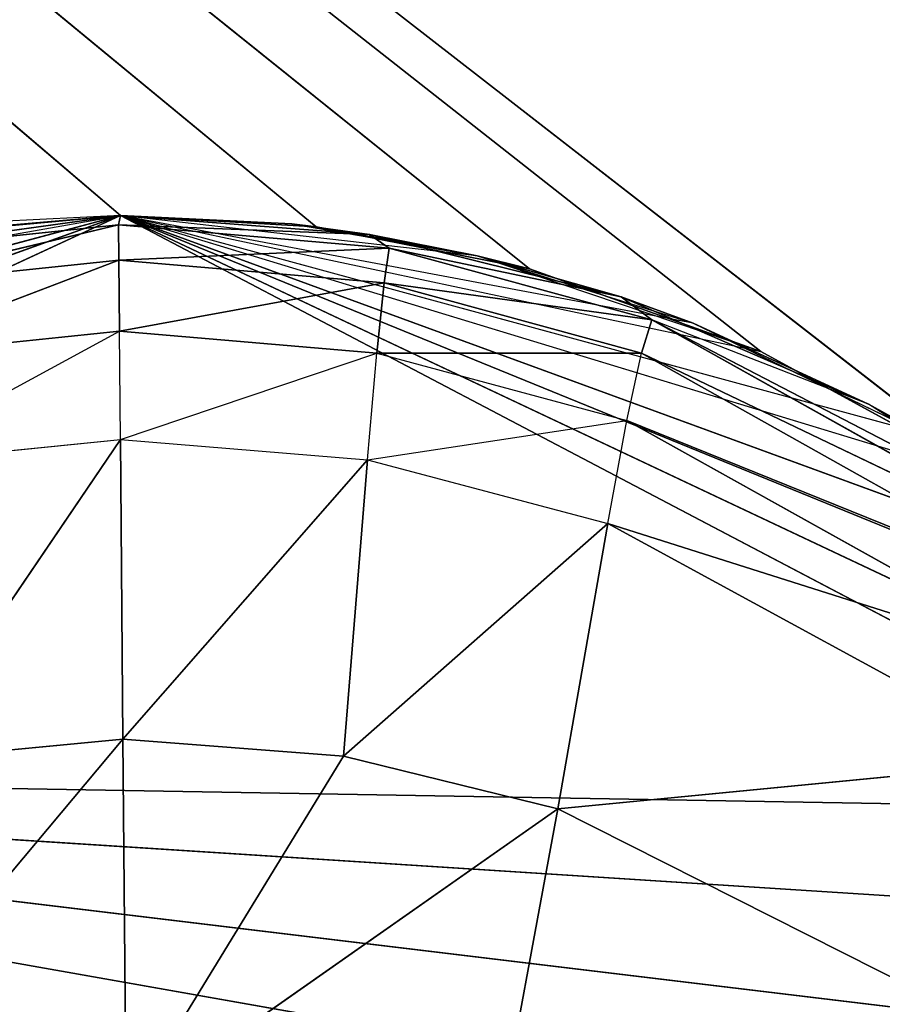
# Model space of a CAD drawing. Extents: x 226 to 378, y -30 to 313.
# Tile 293 of 656: x 296.781 to 297.181, y 128.557 to 129.014. Entities that reach past the tile are written whole.
import ezdxf

# ---------------------------------------------------------------- set-up
doc = ezdxf.new("R2010")
doc.units = 0
doc.header["$LTSCALE"] = 25.4
doc.layers.get('0').update_dxf_attribs({"color": 13, "linetype": 'CONTINUOUS'})
for name, color, linetype in [('_NCL1_25', 7, 'CONTINUOUS'), ('_NCL1_27', 7, 'CONTINUOUS'), ('_NCL1_29', 101, 'CONTINUOUS'), ('_NCL1_62', 7, 'CONTINUOUS'), ('_NCL1_64', 250, 'CONTINUOUS')]:
    doc.layers.add(name, color=color, linetype=linetype)

# ---------------------------------------------------------------- blocks, each defined once
blk = doc.blocks.new('EWON_2005CD_4005CD_COSY141')
at = {"layer": '_NCL1_27', "color": 0}
for p, q in [((80.52267, 184.23898, 295.91), (81.76458, 184.0894, 295.91)), ((80.52267, 184.23898, 295.91), (81.76458, 184.0894, 295.91)), ((81.76458, 184.0894, 295.91), (80.62305, 184.10911, 295.91)), ((80.62305, 184.10911, 295.91), (81.20924, 183.8325, 295.91)), ((81.76458, 184.0894, 295.91), (80.62305, 184.10911, 295.91)), ((80.62305, 184.10911, 295.91), (81.20924, 183.8325, 295.91)), ((80.72999, 184.00791, 295.91), (81.20924, 183.8325, 295.91)), ((80.72999, 184.00791, 295.91), (81.20924, 183.8325, 295.91)), ((80.9437, 183.88244, 295.91), (80.83819, 183.93344, 295.91)), ((80.83819, 183.93344, 295.91), (80.86245, 183.91995, 296.291)), ((80.83819, 183.93344, 295.91), (80.86245, 183.91995, 296.291)), ((80.83819, 183.93344, 295.91), (81.20924, 183.8325, 295.91)), ((80.86245, 183.91995, 296.291), (80.9437, 183.88244, 295.91)), ((80.86245, 183.91995, 296.291), (80.9437, 183.88244, 295.91)), ((80.9437, 183.88244, 295.91), (81.20924, 183.8325, 295.91)), ((81.04391, 183.85112, 295.91), (80.9437, 183.88244, 295.91)), ((80.9437, 183.88244, 295.91), (80.9771, 183.87022, 296.291)), ((80.9437, 183.88244, 295.91), (80.9771, 183.87022, 296.291)), ((80.9771, 183.87022, 296.291), (81.04391, 183.85112, 295.91)), ((80.9771, 183.87022, 296.291), (81.04391, 183.85112, 295.91)), ((81.04391, 183.85112, 295.91), (81.09377, 183.84126, 296.291)), ((81.04391, 183.85112, 295.91), (81.09377, 183.84126, 296.291)), ((81.09377, 183.84126, 296.291), (81.12978, 183.83644, 295.91)), ((81.09377, 183.84126, 296.291), (81.12978, 183.83644, 295.91)), ((81.09377, 183.84126, 296.291), (81.20924, 183.8325, 295.91)), ((81.09377, 183.84126, 296.291), (81.20924, 183.8325, 295.91)), ((81.20924, 183.8325, 296.291), (81.31754, 183.84187, 295.91)), ((81.20924, 183.8325, 296.291), (81.31754, 183.84187, 295.91)), ((81.20924, 183.8325, 295.91), (81.20924, 183.8325, 296.291)), ((81.20924, 183.8325, 295.91), (81.20924, 183.8325, 296.291))]:
    blk.add_line(p, q, dxfattribs=at)
at = {"layer": '_NCL1_29', "color": 0}
for p, q in [((81.0369, 184.2722, 296.977), (81.00644, 184.10753, 296.84419)), ((81.0369, 184.2722, 296.977), (81.00644, 184.10753, 296.84419)), ((81.37583, 184.2753, 296.97695), (81.20809, 184.07527, 296.8469)), ((81.37583, 184.2753, 296.97695), (81.20809, 184.07527, 296.8469)), ((81.20659, 184.24784, 296.97952), (81.00644, 184.10753, 296.84419)), ((81.20659, 184.24784, 296.97952), (81.00644, 184.10753, 296.84419)), ((81.20659, 184.24784, 296.97952), (81.10586, 184.08315, 296.84622)), ((81.20659, 184.24784, 296.97952), (81.10586, 184.08315, 296.84622)), ((81.20659, 184.24784, 296.97952), (81.20809, 184.07527, 296.8469)), ((81.20659, 184.24784, 296.97952), (81.20809, 184.07527, 296.8469)), ((81.00644, 184.10753, 296.84419), (80.82491, 184.1992, 296.83598)), ((81.00644, 184.10753, 296.84419), (80.82491, 184.1992, 296.83598)), ((81.00644, 184.10753, 296.84419), (80.78071, 184.08561, 296.67429)), ((81.00644, 184.10753, 296.84419), (80.78071, 184.08561, 296.67429)), ((81.00644, 184.10753, 296.84419), (80.98335, 183.9753, 296.68132)), ((81.00644, 184.10753, 296.84419), (80.98335, 183.9753, 296.68132)), ((81.10586, 184.08315, 296.84622), (81.00644, 184.10753, 296.84419)), ((81.10586, 184.08315, 296.84622), (81.00644, 184.10753, 296.84419)), ((80.98335, 183.9753, 296.68132), (80.78071, 184.08561, 296.67429)), ((80.98335, 183.9753, 296.68132), (80.78071, 184.08561, 296.67429)), ((81.31018, 184.08503, 296.84619), (81.20809, 184.07527, 296.8469)), ((81.31018, 184.08503, 296.84619), (81.20809, 184.07527, 296.8469)), ((81.31018, 184.08503, 296.84619), (81.20929, 183.93628, 296.68363)), ((81.31018, 184.08503, 296.84619), (81.20929, 183.93628, 296.68363)), ((81.10586, 184.08315, 296.84622), (80.98335, 183.9753, 296.68132)), ((81.10586, 184.08315, 296.84622), (80.98335, 183.9753, 296.68132)), ((81.10586, 184.08315, 296.84622), (81.09468, 183.94583, 296.68307)), ((81.10586, 184.08315, 296.84622), (81.09468, 183.94583, 296.68307)), ((81.20809, 184.07527, 296.8469), (81.10586, 184.08315, 296.84622)), ((81.20809, 184.07527, 296.8469), (81.10586, 184.08315, 296.84622)), ((81.20809, 184.07527, 296.8469), (81.09468, 183.94583, 296.68307)), ((81.20809, 184.07527, 296.8469), (81.09468, 183.94583, 296.68307)), ((81.20809, 184.07527, 296.8469), (81.20929, 183.93628, 296.68363)), ((81.20809, 184.07527, 296.8469), (81.20929, 183.93628, 296.68363)), ((80.98335, 183.9753, 296.68132), (80.7641, 184.04477, 296.5844)), ((80.98335, 183.9753, 296.68132), (80.7641, 184.04477, 296.5844)), ((80.97459, 183.9276, 296.59014), (80.7641, 184.04477, 296.5844)), ((80.97459, 183.9276, 296.59014), (80.7641, 184.04477, 296.5844)), ((80.97459, 183.9276, 296.59014), (80.75115, 184.01779, 296.48973)), ((80.97459, 183.9276, 296.59014), (80.75115, 184.01779, 296.48973)), ((80.96766, 183.89628, 296.49379), (80.75115, 184.01779, 296.48973)), ((80.96766, 183.89628, 296.49379), (80.75115, 184.01779, 296.48973)), ((80.74243, 184.00425, 296.38937), (80.96291, 183.88079, 296.39095)), ((80.96766, 183.89628, 296.49379), (80.74243, 184.00425, 296.38937)), ((80.96766, 183.89628, 296.49379), (80.74243, 184.00425, 296.38937)), ((80.74243, 184.00425, 296.38937), (80.96291, 183.88079, 296.39095)), ((80.75315, 183.98985, 296.291), (80.86245, 183.91995, 296.291)), ((80.75315, 183.98985, 296.291), (80.96291, 183.88079, 296.39095)), ((80.98335, 183.9753, 296.68132), (80.97459, 183.9276, 296.59014)), ((81.09468, 183.94583, 296.68307), (80.98335, 183.9753, 296.68132)), ((81.32374, 183.94797, 296.68305), (81.20929, 183.93628, 296.68363)), ((81.32374, 183.94797, 296.68305), (81.20974, 183.88609, 296.59204)), ((81.09468, 183.94583, 296.68307), (80.97459, 183.9276, 296.59014)), ((81.09468, 183.94583, 296.68307), (81.09041, 183.89628, 296.59158)), ((81.20929, 183.93628, 296.68363), (81.09468, 183.94583, 296.68307)), ((81.20929, 183.93628, 296.68363), (81.09041, 183.89628, 296.59158)), ((81.20929, 183.93628, 296.68363), (81.20974, 183.88609, 296.59204)), ((80.97459, 183.9276, 296.59014), (80.96766, 183.89628, 296.49379)), ((81.09041, 183.89628, 296.59158), (80.97459, 183.9276, 296.59014)), ((80.86245, 183.91995, 296.291), (80.9771, 183.87022, 296.291)), ((80.86245, 183.91995, 296.291), (80.9771, 183.87022, 296.291)), ((80.86245, 183.91995, 296.291), (80.96291, 183.88079, 296.39095)), ((81.32884, 183.89849, 296.59156), (81.20974, 183.88609, 296.59204)), ((81.32884, 183.89849, 296.59156), (81.21002, 183.85315, 296.49514)), ((81.32884, 183.89849, 296.59156), (81.21002, 183.85315, 296.49514)), ((80.96766, 183.89628, 296.49379), (80.96291, 183.88079, 296.39095)), ((80.96766, 183.89628, 296.49379), (80.96291, 183.88079, 296.39095)), ((81.09041, 183.89628, 296.59158), (80.96766, 183.89628, 296.49379)), ((81.08699, 183.86374, 296.49481), (80.96766, 183.89628, 296.49379)), ((81.08699, 183.86374, 296.49481), (80.96766, 183.89628, 296.49379)), ((81.09041, 183.89628, 296.59158), (81.08699, 183.86374, 296.49481)), ((81.09041, 183.89628, 296.59158), (81.08699, 183.86374, 296.49481)), ((81.20974, 183.88609, 296.59204), (81.09041, 183.89628, 296.59158)), ((81.20974, 183.88609, 296.59204), (81.08699, 183.86374, 296.49481)), ((81.20974, 183.88609, 296.59204), (81.08699, 183.86374, 296.49481)), ((81.20974, 183.88609, 296.59204), (81.21002, 183.85315, 296.49514)), ((81.20974, 183.88609, 296.59204), (81.21002, 183.85315, 296.49514)), ((80.96291, 183.88079, 296.39095), (80.9771, 183.87022, 296.291)), ((80.96291, 183.88079, 296.39095), (80.9771, 183.87022, 296.291)), ((80.96291, 183.88079, 296.39095), (81.08462, 183.84769, 296.39133)), ((81.08699, 183.86374, 296.49481), (80.96291, 183.88079, 296.39095)), ((81.08699, 183.86374, 296.49481), (80.96291, 183.88079, 296.39095)), ((80.96291, 183.88079, 296.39095), (81.08462, 183.84769, 296.39133)), ((80.9771, 183.87022, 296.291), (81.09377, 183.84126, 296.291)), ((80.9771, 183.87022, 296.291), (81.09377, 183.84126, 296.291)), ((80.9771, 183.87022, 296.291), (81.08462, 183.84769, 296.39133)), ((80.9771, 183.87022, 296.291), (81.08462, 183.84769, 296.39133)), ((81.33283, 183.86603, 296.49478), (81.21002, 183.85315, 296.49514)), ((81.33283, 183.86603, 296.49478), (81.21002, 183.85315, 296.49514)), ((81.33283, 183.86603, 296.49478), (81.21018, 183.83689, 296.39146)), ((81.33283, 183.86603, 296.49478), (81.21018, 183.83689, 296.39146)), ((81.08699, 183.86374, 296.49481), (81.08462, 183.84769, 296.39133)), ((81.08699, 183.86374, 296.49481), (81.08462, 183.84769, 296.39133)), ((81.21002, 183.85315, 296.49514), (81.08699, 183.86374, 296.49481)), ((81.21002, 183.85315, 296.49514), (81.08699, 183.86374, 296.49481)), ((81.21002, 183.85315, 296.49514), (81.08462, 183.84769, 296.39133)), ((81.21002, 183.85315, 296.49514), (81.08462, 183.84769, 296.39133)), ((81.21002, 183.85315, 296.49514), (81.21018, 183.83689, 296.39146)), ((81.21002, 183.85315, 296.49514), (81.21018, 183.83689, 296.39146)), ((81.08462, 183.84769, 296.39133), (81.09377, 183.84126, 296.291)), ((81.08462, 183.84769, 296.39133), (81.09377, 183.84126, 296.291)), ((81.08462, 183.84769, 296.39133), (81.21018, 183.83689, 296.39146)), ((81.08462, 183.84769, 296.39133), (81.21018, 183.83689, 296.39146)), ((81.20924, 183.8325, 296.291), (81.33547, 183.85, 296.39133)), ((81.21018, 183.83689, 296.39146), (81.33547, 183.85, 296.39133)), ((81.21018, 183.83689, 296.39146), (81.33547, 183.85, 296.39133)), ((81.09377, 183.84126, 296.291), (81.20924, 183.8325, 296.291)), ((81.09377, 183.84126, 296.291), (81.20924, 183.8325, 296.291)), ((81.09377, 183.84126, 296.291), (81.21018, 183.83689, 296.39146)), ((81.09377, 183.84126, 296.291), (81.21018, 183.83689, 296.39146)), ((81.21018, 183.83689, 296.39146), (81.20924, 183.8325, 296.291)), ((81.21018, 183.83689, 296.39146), (81.20924, 183.8325, 296.291)), ((81.20924, 183.8325, 296.291), (81.26555, 183.83524, 296.291))]:
    blk.add_line(p, q, dxfattribs=at)
at = {"layer": '_NCL1_62', "color": 0}
for p, q in [((81.76458, 184.0894, 295.91), (80.47543, 184.31736, 295.91)), ((81.76458, 184.0894, 295.91), (80.47543, 184.31736, 295.91)), ((81.20924, 183.8325, 295.91), (80.57543, 184.1656, 295.91)), ((80.57543, 184.1656, 295.91), (81.76458, 184.0894, 295.91)), ((80.57543, 184.1656, 295.91), (81.76458, 184.0894, 295.91)), ((81.20924, 183.8325, 295.91), (80.57543, 184.1656, 295.91)), ((81.76458, 184.0894, 295.91), (81.20924, 183.8325, 295.91)), ((81.76458, 184.0894, 295.91), (81.20924, 183.8325, 295.91)), ((81.76458, 184.0894, 295.91), (81.20924, 183.8325, 295.91)), ((81.76458, 184.0894, 295.91), (81.20924, 183.8325, 295.91)), ((81.20924, 183.8325, 295.91), (80.68582, 184.04591, 295.91)), ((81.20924, 183.8325, 295.91), (80.68582, 184.04591, 295.91)), ((81.65838, 183.99359, 295.91), (81.20924, 183.8325, 295.91)), ((81.65838, 183.99359, 295.91), (81.20924, 183.8325, 295.91)), ((81.65838, 183.99359, 295.91), (81.20924, 183.8325, 295.91)), ((81.65838, 183.99359, 295.91), (81.20924, 183.8325, 295.91)), ((80.79986, 183.95701, 295.91), (80.91236, 183.89554, 297.18)), ((80.79986, 183.95701, 295.91), (80.91236, 183.89554, 297.18)), ((80.79986, 183.95701, 295.91), (80.91236, 183.89554, 295.91)), ((81.20924, 183.8325, 295.91), (80.79986, 183.95701, 295.91)), ((81.55163, 183.92376, 295.91), (81.20924, 183.8325, 295.91)), ((81.55163, 183.92376, 295.91), (81.20924, 183.8325, 295.91)), ((81.20924, 183.8325, 295.91), (80.91236, 183.89554, 295.91)), ((80.91236, 183.89554, 297.18), (80.91236, 183.89554, 295.91)), ((80.91236, 183.89554, 295.91), (81.01968, 183.85724, 297.18)), ((80.91236, 183.89554, 297.18), (80.91236, 183.89554, 295.91)), ((80.91236, 183.89554, 295.91), (81.01968, 183.85724, 297.18)), ((80.91236, 183.89554, 295.91), (81.04391, 183.85112, 295.91)), ((81.43677, 183.87248, 295.91), (81.20924, 183.8325, 295.91)), ((81.01968, 183.85724, 297.18), (81.04391, 183.85112, 295.91)), ((81.01968, 183.85724, 297.18), (81.04391, 183.85112, 295.91)), ((81.04391, 183.85112, 295.91), (81.20924, 183.8325, 295.91)), ((81.12978, 183.83644, 295.91), (81.04391, 183.85112, 295.91)), ((81.04391, 183.85112, 295.91), (81.11856, 183.83773, 297.18)), ((81.04391, 183.85112, 295.91), (81.11856, 183.83773, 297.18)), ((81.12978, 183.83644, 295.91), (81.04391, 183.85112, 295.91)), ((81.20924, 183.8325, 295.91), (81.32369, 183.84291, 297.18)), ((81.20924, 183.8325, 295.91), (81.32369, 183.84291, 297.18)), ((81.31754, 183.84187, 295.91), (81.20924, 183.8325, 295.91)), ((81.31754, 183.84187, 295.91), (81.20924, 183.8325, 295.91)), ((81.11856, 183.83773, 297.18), (81.20924, 183.8325, 295.91)), ((81.11856, 183.83773, 297.18), (81.20924, 183.8325, 295.91)), ((81.11856, 183.83773, 297.18), (81.12978, 183.83644, 295.91)), ((81.11856, 183.83773, 297.18), (81.12978, 183.83644, 295.91)), ((81.20924, 183.8325, 295.91), (81.12978, 183.83644, 295.91)), ((81.20924, 183.8325, 295.91), (81.12978, 183.83644, 295.91)), ((81.20924, 183.8325, 295.91), (81.20924, 183.8325, 297.18)), ((81.20924, 183.8325, 295.91), (81.20924, 183.8325, 297.18))]:
    blk.add_line(p, q, dxfattribs=at)
at = {"layer": '_NCL1_64', "color": 0}
for p, q in [((80.91236, 183.89554, 297.18), (80.79986, 183.95701, 297.18)), ((83.82, 181.61, 297.18), (80.79986, 183.95701, 297.18)), ((80.91236, 183.89554, 297.18), (80.79986, 183.95701, 297.18)), ((83.82, 181.61, 297.18), (80.79986, 183.95701, 297.18)), ((81.01968, 183.85724, 297.18), (80.91236, 183.89554, 297.18)), ((83.82, 181.61, 297.18), (80.91236, 183.89554, 297.18)), ((81.01968, 183.85724, 297.18), (80.91236, 183.89554, 297.18)), ((83.82, 181.61, 297.18), (80.91236, 183.89554, 297.18)), ((81.11856, 183.83773, 297.18), (81.01968, 183.85724, 297.18)), ((83.82, 181.61, 297.18), (81.01968, 183.85724, 297.18)), ((81.11856, 183.83773, 297.18), (81.01968, 183.85724, 297.18)), ((83.82, 181.61, 297.18), (81.01968, 183.85724, 297.18)), ((81.32369, 183.84291, 297.18), (81.20924, 183.8325, 297.18)), ((81.32369, 183.84291, 297.18), (81.20924, 183.8325, 297.18)), ((81.20924, 183.8325, 297.18), (81.11856, 183.83773, 297.18)), ((83.82, 181.61, 297.18), (81.11856, 183.83773, 297.18)), ((81.20924, 183.8325, 297.18), (81.11856, 183.83773, 297.18)), ((83.82, 181.61, 297.18), (81.11856, 183.83773, 297.18)), ((81.20924, 183.8325, 297.18), (83.82, 181.61, 297.18)), ((81.20924, 183.8325, 297.18), (83.82, 181.61, 297.18))]:
    blk.add_line(p, q, dxfattribs=at)
at = {"layer": '_NCL1_25', "color": 7}
mesh = blk.add_polyface(dxfattribs=at)
corners = [(93.345, 226.51291, 25.4), (59.055, 226.51291, 25.4), (74.295, 157.48, 25.4)]
mesh.append_faces([[corners[k] for k in face] for face in [(0, 1, 2)]], dxfattribs={"color": 7})
mesh = blk.add_polyface(dxfattribs=at)
corners = [(93.345, 157.48, 27.94), (59.055, 157.48, 27.94), (93.345, 226.51291, 27.94)]
mesh.append_faces([[corners[k] for k in face] for face in [(0, 1, 2)]], dxfattribs={"color": 7})
mesh = blk.add_polyface(dxfattribs=at)
corners = [(93.345, 226.51291, 27.94), (59.055, 157.48, 27.94), (59.055, 226.51291, 27.94)]
mesh.append_faces([[corners[k] for k in face] for face in [(0, 1, 2)]], dxfattribs={"color": 7})
mesh = blk.add_polyface(dxfattribs=at)
corners = [(93.345, 226.51291, 25.4), (74.295, 157.48, 25.4), (79.375, 157.48, 25.4)]
mesh.append_faces([[corners[k] for k in face] for face in [(0, 1, 2)]], dxfattribs={"color": 7})
mesh = blk.add_polyface(dxfattribs=at)
corners = [(93.345, 226.51291, 25.4), (79.375, 157.48, 25.4), (81.915, 157.48, 25.4)]
mesh.append_faces([[corners[k] for k in face] for face in [(0, 1, 2)]], dxfattribs={"color": 7})
at = {"layer": '_NCL1_27', "color": 7}
mesh = blk.add_polyface(dxfattribs=at)
corners = [(81.86524, 184.2135, 295.91), (80.43515, 184.39732, 295.91), (81.76458, 184.0894, 295.91)]
mesh.append_faces([[corners[k] for k in face] for face in [(0, 1, 2)]], dxfattribs={"color": 7})
mesh = blk.add_polyface(dxfattribs=at)
corners = [(81.76458, 184.0894, 295.91), (80.43515, 184.39732, 295.91), (80.52267, 184.23898, 295.91)]
mesh.append_faces([[corners[k] for k in face] for face in [(0, 1, 2)]], dxfattribs={"color": 7})
mesh = blk.add_polyface(dxfattribs=at)
corners = [(81.76458, 184.0894, 295.91), (80.52267, 184.23898, 295.91), (80.62305, 184.10911, 295.91)]
mesh.append_faces([[corners[k] for k in face] for face in [(0, 1, 2)]], dxfattribs={"color": 7})
mesh = blk.add_polyface(dxfattribs=at)
corners = [(81.76458, 184.0894, 295.91), (80.62305, 184.10911, 295.91), (81.20924, 183.8325, 295.91)]
mesh.append_faces([[corners[k] for k in face] for face in [(0, 1, 2)]], dxfattribs={"color": 7})
mesh = blk.add_polyface(dxfattribs=at)
corners = [(81.20924, 183.8325, 295.91), (80.62305, 184.10911, 295.91), (80.72999, 184.00791, 295.91)]
mesh.append_faces([[corners[k] for k in face] for face in [(0, 1, 2)]], dxfattribs={"color": 7})
mesh = blk.add_polyface(dxfattribs=at)
corners = [(81.76458, 184.0894, 295.91), (81.20924, 183.8325, 295.91), (81.65838, 183.99359, 295.91)]
mesh.append_faces([[corners[k] for k in face] for face in [(0, 1, 2)]], dxfattribs={"color": 7})
mesh = blk.add_polyface(dxfattribs=at)
corners = [(81.20924, 183.8325, 295.91), (80.72999, 184.00791, 295.91), (80.83819, 183.93344, 295.91)]
mesh.append_faces([[corners[k] for k in face] for face in [(0, 1, 2)]], dxfattribs={"color": 7})
mesh = blk.add_polyface(dxfattribs=at)
corners = [(81.65838, 183.99359, 295.91), (81.20924, 183.8325, 295.91), (81.55163, 183.92376, 295.91)]
mesh.append_faces([[corners[k] for k in face] for face in [(0, 1, 2)]], dxfattribs={"color": 7})
mesh = blk.add_polyface(dxfattribs=at)
corners = [(80.86245, 183.91995, 296.291), (80.83819, 183.93344, 295.91), (80.75315, 183.98985, 296.291)]
mesh.append_faces([[corners[k] for k in face] for face in [(0, 1, 2)]], dxfattribs={"color": 7})
mesh = blk.add_polyface(dxfattribs=at)
corners = [(80.86245, 183.91995, 296.291), (80.9437, 183.88244, 295.91), (80.83819, 183.93344, 295.91)]
mesh.append_faces([[corners[k] for k in face] for face in [(0, 1, 2)]], dxfattribs={"color": 7})
mesh = blk.add_polyface(dxfattribs=at)
corners = [(80.9771, 183.87022, 296.291), (80.9437, 183.88244, 295.91), (80.86245, 183.91995, 296.291)]
mesh.append_faces([[corners[k] for k in face] for face in [(0, 1, 2)]], dxfattribs={"color": 7})
mesh = blk.add_polyface(dxfattribs=at)
corners = [(80.9771, 183.87022, 296.291), (81.04391, 183.85112, 295.91), (80.9437, 183.88244, 295.91)]
mesh.append_faces([[corners[k] for k in face] for face in [(0, 1, 2)]], dxfattribs={"color": 7})
mesh = blk.add_polyface(dxfattribs=at)
corners = [(81.09377, 183.84126, 296.291), (81.04391, 183.85112, 295.91), (80.9771, 183.87022, 296.291)]
mesh.append_faces([[corners[k] for k in face] for face in [(0, 1, 2)]], dxfattribs={"color": 7})
mesh = blk.add_polyface(dxfattribs=at)
corners = [(81.09377, 183.84126, 296.291), (81.12978, 183.83644, 295.91), (81.04391, 183.85112, 295.91)]
mesh.append_faces([[corners[k] for k in face] for face in [(0, 1, 2)]], dxfattribs={"color": 7})
mesh = blk.add_polyface(dxfattribs=at)
corners = [(81.09377, 183.84126, 296.291), (81.20924, 183.8325, 295.91), (81.12978, 183.83644, 295.91)]
mesh.append_faces([[corners[k] for k in face] for face in [(0, 1, 2)]], dxfattribs={"color": 7})
mesh = blk.add_polyface(dxfattribs=at)
corners = [(81.20924, 183.8325, 296.291), (81.20924, 183.8325, 295.91), (81.09377, 183.84126, 296.291)]
mesh.append_faces([[corners[k] for k in face] for face in [(0, 1, 2)]], dxfattribs={"color": 7})
mesh = blk.add_polyface(dxfattribs=at)
corners = [(81.20924, 183.8325, 296.291), (81.31754, 183.84187, 295.91), (81.20924, 183.8325, 295.91)]
mesh.append_faces([[corners[k] for k in face] for face in [(0, 1, 2)]], dxfattribs={"color": 7})
mesh = blk.add_polyface(dxfattribs=at)
corners = [(81.26555, 183.83524, 296.291), (81.31754, 183.84187, 295.91), (81.20924, 183.8325, 296.291)]
mesh.append_faces([[corners[k] for k in face] for face in [(0, 1, 2)]], dxfattribs={"color": 7})
at = {"layer": '_NCL1_29', "color": 101}
mesh = blk.add_polyface(dxfattribs=at)
corners = [(81.0369, 184.2722, 296.977), (81.00644, 184.10753, 296.84419), (80.82491, 184.1992, 296.83598)]
mesh.append_faces([[corners[k] for k in face] for face in [(0, 1, 2)]], dxfattribs={"color": 101})
mesh = blk.add_polyface(dxfattribs=at)
corners = [(81.20659, 184.24784, 296.97952), (81.00644, 184.10753, 296.84419), (81.0369, 184.2722, 296.977)]
mesh.append_faces([[corners[k] for k in face] for face in [(0, 1, 2)]], dxfattribs={"color": 101})
mesh = blk.add_polyface(dxfattribs=at)
corners = [(81.37583, 184.2753, 296.97695), (81.20809, 184.07527, 296.8469), (81.20659, 184.24784, 296.97952)]
mesh.append_faces([[corners[k] for k in face] for face in [(0, 1, 2)]], dxfattribs={"color": 101})
mesh = blk.add_polyface(dxfattribs=at)
corners = [(81.37583, 184.2753, 296.97695), (81.31018, 184.08503, 296.84619), (81.20809, 184.07527, 296.8469)]
mesh.append_faces([[corners[k] for k in face] for face in [(0, 1, 2)]], dxfattribs={"color": 101})
mesh = blk.add_polyface(dxfattribs=at)
corners = [(81.20659, 184.24784, 296.97952), (81.10586, 184.08315, 296.84622), (81.00644, 184.10753, 296.84419)]
mesh.append_faces([[corners[k] for k in face] for face in [(0, 1, 2)]], dxfattribs={"color": 101})
mesh = blk.add_polyface(dxfattribs=at)
corners = [(81.20809, 184.07527, 296.8469), (81.10586, 184.08315, 296.84622), (81.20659, 184.24784, 296.97952)]
mesh.append_faces([[corners[k] for k in face] for face in [(0, 1, 2)]], dxfattribs={"color": 101})
mesh = blk.add_polyface(dxfattribs=at)
corners = [(81.00644, 184.10753, 296.84419), (80.78071, 184.08561, 296.67429), (80.82491, 184.1992, 296.83598)]
mesh.append_faces([[corners[k] for k in face] for face in [(0, 1, 2)]], dxfattribs={"color": 101})
mesh = blk.add_polyface(dxfattribs=at)
corners = [(81.00644, 184.10753, 296.84419), (80.98335, 183.9753, 296.68132), (80.78071, 184.08561, 296.67429)]
mesh.append_faces([[corners[k] for k in face] for face in [(0, 1, 2)]], dxfattribs={"color": 101})
mesh = blk.add_polyface(dxfattribs=at)
corners = [(81.10586, 184.08315, 296.84622), (80.98335, 183.9753, 296.68132), (81.00644, 184.10753, 296.84419)]
mesh.append_faces([[corners[k] for k in face] for face in [(0, 1, 2)]], dxfattribs={"color": 101})
mesh = blk.add_polyface(dxfattribs=at)
corners = [(80.98335, 183.9753, 296.68132), (80.7641, 184.04477, 296.5844), (80.78071, 184.08561, 296.67429)]
mesh.append_faces([[corners[k] for k in face] for face in [(0, 1, 2)]], dxfattribs={"color": 101})
mesh = blk.add_polyface(dxfattribs=at)
corners = [(81.20809, 184.07527, 296.8469), (81.31018, 184.08503, 296.84619), (81.20929, 183.93628, 296.68363)]
mesh.append_faces([[corners[k] for k in face] for face in [(0, 1, 2)]], dxfattribs={"color": 101})
mesh = blk.add_polyface(dxfattribs=at)
corners = [(81.31018, 184.08503, 296.84619), (81.32374, 183.94797, 296.68305), (81.20929, 183.93628, 296.68363)]
mesh.append_faces([[corners[k] for k in face] for face in [(0, 1, 2)]], dxfattribs={"color": 101})
mesh = blk.add_polyface(dxfattribs=at)
corners = [(81.10586, 184.08315, 296.84622), (81.09468, 183.94583, 296.68307), (80.98335, 183.9753, 296.68132)]
mesh.append_faces([[corners[k] for k in face] for face in [(0, 1, 2)]], dxfattribs={"color": 101})
mesh = blk.add_polyface(dxfattribs=at)
corners = [(81.20809, 184.07527, 296.8469), (81.09468, 183.94583, 296.68307), (81.10586, 184.08315, 296.84622)]
mesh.append_faces([[corners[k] for k in face] for face in [(0, 1, 2)]], dxfattribs={"color": 101})
mesh = blk.add_polyface(dxfattribs=at)
corners = [(81.20809, 184.07527, 296.8469), (81.20929, 183.93628, 296.68363), (81.09468, 183.94583, 296.68307)]
mesh.append_faces([[corners[k] for k in face] for face in [(0, 1, 2)]], dxfattribs={"color": 101})
mesh = blk.add_polyface(dxfattribs=at)
corners = [(80.97459, 183.9276, 296.59014), (80.75115, 184.01779, 296.48973), (80.7641, 184.04477, 296.5844)]
mesh.append_faces([[corners[k] for k in face] for face in [(0, 1, 2)]], dxfattribs={"color": 101})
mesh = blk.add_polyface(dxfattribs=at)
corners = [(80.98335, 183.9753, 296.68132), (80.97459, 183.9276, 296.59014), (80.7641, 184.04477, 296.5844)]
mesh.append_faces([[corners[k] for k in face] for face in [(0, 1, 2)]], dxfattribs={"color": 101})
mesh = blk.add_polyface(dxfattribs=at)
corners = [(80.96766, 183.89628, 296.49379), (80.74243, 184.00425, 296.38937), (80.75115, 184.01779, 296.48973)]
mesh.append_faces([[corners[k] for k in face] for face in [(0, 1, 2)]], dxfattribs={"color": 101})
mesh = blk.add_polyface(dxfattribs=at)
corners = [(80.97459, 183.9276, 296.59014), (80.96766, 183.89628, 296.49379), (80.75115, 184.01779, 296.48973)]
mesh.append_faces([[corners[k] for k in face] for face in [(0, 1, 2)]], dxfattribs={"color": 101})
mesh = blk.add_polyface(dxfattribs=at)
corners = [(80.96291, 183.88079, 296.39095), (80.75315, 183.98985, 296.291), (80.74243, 184.00425, 296.38937)]
mesh.append_faces([[corners[k] for k in face] for face in [(0, 1, 2)]], dxfattribs={"color": 101})
mesh = blk.add_polyface(dxfattribs=at)
corners = [(80.96766, 183.89628, 296.49379), (80.96291, 183.88079, 296.39095), (80.74243, 184.00425, 296.38937)]
mesh.append_faces([[corners[k] for k in face] for face in [(0, 1, 2)]], dxfattribs={"color": 101})
mesh = blk.add_polyface(dxfattribs=at)
corners = [(80.96291, 183.88079, 296.39095), (80.9771, 183.87022, 296.291), (80.86245, 183.91995, 296.291)]
mesh.append_faces([[corners[k] for k in face] for face in [(0, 1, 2)]], dxfattribs={"color": 101})
mesh = blk.add_polyface(dxfattribs=at)
corners = [(81.20974, 183.88609, 296.59204), (81.32884, 183.89849, 296.59156), (81.21002, 183.85315, 296.49514)]
mesh.append_faces([[corners[k] for k in face] for face in [(0, 1, 2)]], dxfattribs={"color": 101})
mesh = blk.add_polyface(dxfattribs=at)
corners = [(81.32884, 183.89849, 296.59156), (81.33283, 183.86603, 296.49478), (81.21002, 183.85315, 296.49514)]
mesh.append_faces([[corners[k] for k in face] for face in [(0, 1, 2)]], dxfattribs={"color": 101})
mesh = blk.add_polyface(dxfattribs=at)
corners = [(81.08699, 183.86374, 296.49481), (80.96291, 183.88079, 296.39095), (80.96766, 183.89628, 296.49379)]
mesh.append_faces([[corners[k] for k in face] for face in [(0, 1, 2)]], dxfattribs={"color": 101})
mesh = blk.add_polyface(dxfattribs=at)
corners = [(81.09041, 183.89628, 296.59158), (81.08699, 183.86374, 296.49481), (80.96766, 183.89628, 296.49379)]
mesh.append_faces([[corners[k] for k in face] for face in [(0, 1, 2)]], dxfattribs={"color": 101})
mesh = blk.add_polyface(dxfattribs=at)
corners = [(81.20974, 183.88609, 296.59204), (81.08699, 183.86374, 296.49481), (81.09041, 183.89628, 296.59158)]
mesh.append_faces([[corners[k] for k in face] for face in [(0, 1, 2)]], dxfattribs={"color": 101})
mesh = blk.add_polyface(dxfattribs=at)
corners = [(81.20974, 183.88609, 296.59204), (81.21002, 183.85315, 296.49514), (81.08699, 183.86374, 296.49481)]
mesh.append_faces([[corners[k] for k in face] for face in [(0, 1, 2)]], dxfattribs={"color": 101})
mesh = blk.add_polyface(dxfattribs=at)
corners = [(81.08462, 183.84769, 296.39133), (80.9771, 183.87022, 296.291), (80.96291, 183.88079, 296.39095)]
mesh.append_faces([[corners[k] for k in face] for face in [(0, 1, 2)]], dxfattribs={"color": 101})
mesh = blk.add_polyface(dxfattribs=at)
corners = [(81.08699, 183.86374, 296.49481), (81.08462, 183.84769, 296.39133), (80.96291, 183.88079, 296.39095)]
mesh.append_faces([[corners[k] for k in face] for face in [(0, 1, 2)]], dxfattribs={"color": 101})
mesh = blk.add_polyface(dxfattribs=at)
corners = [(81.08462, 183.84769, 296.39133), (81.09377, 183.84126, 296.291), (80.9771, 183.87022, 296.291)]
mesh.append_faces([[corners[k] for k in face] for face in [(0, 1, 2)]], dxfattribs={"color": 101})
mesh = blk.add_polyface(dxfattribs=at)
corners = [(81.21002, 183.85315, 296.49514), (81.33283, 183.86603, 296.49478), (81.21018, 183.83689, 296.39146)]
mesh.append_faces([[corners[k] for k in face] for face in [(0, 1, 2)]], dxfattribs={"color": 101})
mesh = blk.add_polyface(dxfattribs=at)
corners = [(81.33283, 183.86603, 296.49478), (81.33547, 183.85, 296.39133), (81.21018, 183.83689, 296.39146)]
mesh.append_faces([[corners[k] for k in face] for face in [(0, 1, 2)]], dxfattribs={"color": 101})
mesh = blk.add_polyface(dxfattribs=at)
corners = [(81.21002, 183.85315, 296.49514), (81.08462, 183.84769, 296.39133), (81.08699, 183.86374, 296.49481)]
mesh.append_faces([[corners[k] for k in face] for face in [(0, 1, 2)]], dxfattribs={"color": 101})
mesh = blk.add_polyface(dxfattribs=at)
corners = [(81.21002, 183.85315, 296.49514), (81.21018, 183.83689, 296.39146), (81.08462, 183.84769, 296.39133)]
mesh.append_faces([[corners[k] for k in face] for face in [(0, 1, 2)]], dxfattribs={"color": 101})
mesh = blk.add_polyface(dxfattribs=at)
corners = [(81.21018, 183.83689, 296.39146), (81.09377, 183.84126, 296.291), (81.08462, 183.84769, 296.39133)]
mesh.append_faces([[corners[k] for k in face] for face in [(0, 1, 2)]], dxfattribs={"color": 101})
mesh = blk.add_polyface(dxfattribs=at)
corners = [(81.21018, 183.83689, 296.39146), (81.33547, 183.85, 296.39133), (81.20924, 183.8325, 296.291)]
mesh.append_faces([[corners[k] for k in face] for face in [(0, 1, 2)]], dxfattribs={"color": 101})
mesh = blk.add_polyface(dxfattribs=at)
corners = [(81.21018, 183.83689, 296.39146), (81.20924, 183.8325, 296.291), (81.09377, 183.84126, 296.291)]
mesh.append_faces([[corners[k] for k in face] for face in [(0, 1, 2)]], dxfattribs={"color": 101})
at = {"layer": '_NCL1_62', "color": 7}
mesh = blk.add_polyface(dxfattribs=at)
corners = [(119.38, 342.9, 27.94), (45.72, 248.92, 27.94), (119.38, 151.13, 27.94)]
mesh.append_faces([[corners[k] for k in face] for face in [(0, 1, 2)]], dxfattribs={"color": 7})
mesh = blk.add_polyface(dxfattribs=at)
corners = [(119.38, 151.13, 27.94), (45.72, 248.92, 27.94), (45.72, 241.3, 27.94)]
mesh.append_faces([[corners[k] for k in face] for face in [(0, 1, 2)]], dxfattribs={"color": 7})
mesh = blk.add_polyface(dxfattribs=at)
corners = [(119.38, 151.13, 27.94), (45.72, 241.3, 27.94), (45.72, 236.22, 27.94)]
mesh.append_faces([[corners[k] for k in face] for face in [(0, 1, 2)]], dxfattribs={"color": 7})
mesh = blk.add_polyface(dxfattribs=at)
corners = [(119.38, 151.13, 27.94), (45.72, 236.22, 27.94), (45.72, 228.6, 27.94)]
mesh.append_faces([[corners[k] for k in face] for face in [(0, 1, 2)]], dxfattribs={"color": 7})
mesh = blk.add_polyface(dxfattribs=at)
corners = [(119.38, 151.13, 27.94), (45.72, 228.6, 27.94), (45.72, 223.52, 27.94)]
mesh.append_faces([[corners[k] for k in face] for face in [(0, 1, 2)]], dxfattribs={"color": 7})
mesh = blk.add_polyface(dxfattribs=at)
corners = [(119.38, 151.13, 27.94), (45.72, 223.52, 27.94), (114.3, 151.13, 27.94)]
mesh.append_faces([[corners[k] for k in face] for face in [(0, 1, 2)]], dxfattribs={"color": 7})
mesh = blk.add_polyface(dxfattribs=at)
corners = [(114.3, 151.13, 27.94), (45.72, 223.52, 27.94), (45.72, 215.9, 27.94)]
mesh.append_faces([[corners[k] for k in face] for face in [(0, 1, 2)]], dxfattribs={"color": 7})
mesh = blk.add_polyface(dxfattribs=at)
corners = [(114.3, 151.13, 27.94), (45.72, 215.9, 27.94), (45.72, 210.82, 27.94)]
mesh.append_faces([[corners[k] for k in face] for face in [(0, 1, 2)]], dxfattribs={"color": 7})
mesh = blk.add_polyface(dxfattribs=at)
corners = [(114.3, 151.13, 27.94), (45.72, 210.82, 27.94), (45.72, 203.2, 27.94)]
mesh.append_faces([[corners[k] for k in face] for face in [(0, 1, 2)]], dxfattribs={"color": 7})
mesh = blk.add_polyface(dxfattribs=at)
corners = [(114.3, 151.13, 27.94), (45.72, 203.2, 27.94), (45.72, 198.12, 27.94)]
mesh.append_faces([[corners[k] for k in face] for face in [(0, 1, 2)]], dxfattribs={"color": 7})
mesh = blk.add_polyface(dxfattribs=at)
corners = [(114.3, 151.13, 27.94), (45.72, 198.12, 27.94), (45.72, 190.5, 27.94)]
mesh.append_faces([[corners[k] for k in face] for face in [(0, 1, 2)]], dxfattribs={"color": 7})
mesh = blk.add_polyface(dxfattribs=at)
corners = [(114.3, 151.13, 27.94), (45.72, 190.5, 27.94), (45.72, 185.42, 27.94)]
mesh.append_faces([[corners[k] for k in face] for face in [(0, 1, 2)]], dxfattribs={"color": 7})
mesh = blk.add_polyface(dxfattribs=at)
corners = [(114.3, 151.13, 27.94), (45.72, 185.42, 27.94), (45.72, 177.8, 27.94)]
mesh.append_faces([[corners[k] for k in face] for face in [(0, 1, 2)]], dxfattribs={"color": 7})
mesh = blk.add_polyface(dxfattribs=at)
corners = [(81.86524, 184.2135, 295.91), (81.76458, 184.0894, 295.91), (80.47543, 184.31736, 295.91)]
mesh.append_faces([[corners[k] for k in face] for face in [(0, 1, 2)]], dxfattribs={"color": 7})
mesh = blk.add_polyface(dxfattribs=at)
corners = [(81.76458, 184.0894, 295.91), (80.57543, 184.1656, 295.91), (80.47543, 184.31736, 295.91)]
mesh.append_faces([[corners[k] for k in face] for face in [(0, 1, 2)]], dxfattribs={"color": 7})
mesh = blk.add_polyface(dxfattribs=at)
corners = [(81.76458, 184.0894, 295.91), (81.20924, 183.8325, 295.91), (80.57543, 184.1656, 295.91)]
mesh.append_faces([[corners[k] for k in face] for face in [(0, 1, 2)]], dxfattribs={"color": 7})
mesh = blk.add_polyface(dxfattribs=at)
corners = [(81.20924, 183.8325, 295.91), (80.68582, 184.04591, 295.91), (80.57543, 184.1656, 295.91)]
mesh.append_faces([[corners[k] for k in face] for face in [(0, 1, 2)]], dxfattribs={"color": 7})
mesh = blk.add_polyface(dxfattribs=at)
corners = [(81.76458, 184.0894, 295.91), (81.65838, 183.99359, 295.91), (81.20924, 183.8325, 295.91)]
mesh.append_faces([[corners[k] for k in face] for face in [(0, 1, 2)]], dxfattribs={"color": 7})
mesh = blk.add_polyface(dxfattribs=at)
corners = [(81.20924, 183.8325, 295.91), (80.79986, 183.95701, 295.91), (80.68582, 184.04591, 295.91)]
mesh.append_faces([[corners[k] for k in face] for face in [(0, 1, 2)]], dxfattribs={"color": 7})
mesh = blk.add_polyface(dxfattribs=at)
corners = [(81.65838, 183.99359, 295.91), (81.55163, 183.92376, 295.91), (81.20924, 183.8325, 295.91)]
mesh.append_faces([[corners[k] for k in face] for face in [(0, 1, 2)]], dxfattribs={"color": 7})
mesh = blk.add_polyface(dxfattribs=at)
corners = [(80.79986, 183.95701, 297.18), (80.79986, 183.95701, 295.91), (80.91236, 183.89554, 297.18)]
mesh.append_faces([[corners[k] for k in face] for face in [(0, 1, 2)]], dxfattribs={"color": 7})
mesh = blk.add_polyface(dxfattribs=at)
corners = [(80.91236, 183.89554, 297.18), (80.79986, 183.95701, 295.91), (80.91236, 183.89554, 295.91)]
mesh.append_faces([[corners[k] for k in face] for face in [(0, 1, 2)]], dxfattribs={"color": 7})
mesh = blk.add_polyface(dxfattribs=at)
corners = [(80.91236, 183.89554, 297.18), (80.91236, 183.89554, 295.91), (81.01968, 183.85724, 297.18)]
mesh.append_faces([[corners[k] for k in face] for face in [(0, 1, 2)]], dxfattribs={"color": 7})
mesh = blk.add_polyface(dxfattribs=at)
corners = [(81.01968, 183.85724, 297.18), (80.91236, 183.89554, 295.91), (81.04391, 183.85112, 295.91)]
mesh.append_faces([[corners[k] for k in face] for face in [(0, 1, 2)]], dxfattribs={"color": 7})
mesh = blk.add_polyface(dxfattribs=at)
corners = [(81.01968, 183.85724, 297.18), (81.04391, 183.85112, 295.91), (81.11856, 183.83773, 297.18)]
mesh.append_faces([[corners[k] for k in face] for face in [(0, 1, 2)]], dxfattribs={"color": 7})
mesh = blk.add_polyface(dxfattribs=at)
corners = [(81.11856, 183.83773, 297.18), (81.04391, 183.85112, 295.91), (81.12978, 183.83644, 295.91)]
mesh.append_faces([[corners[k] for k in face] for face in [(0, 1, 2)]], dxfattribs={"color": 7})
mesh = blk.add_polyface(dxfattribs=at)
corners = [(81.20924, 183.8325, 297.18), (81.20924, 183.8325, 295.91), (81.32369, 183.84291, 297.18)]
mesh.append_faces([[corners[k] for k in face] for face in [(0, 1, 2)]], dxfattribs={"color": 7})
mesh = blk.add_polyface(dxfattribs=at)
corners = [(81.32369, 183.84291, 297.18), (81.20924, 183.8325, 295.91), (81.31754, 183.84187, 295.91)]
mesh.append_faces([[corners[k] for k in face] for face in [(0, 1, 2)]], dxfattribs={"color": 7})
mesh = blk.add_polyface(dxfattribs=at)
corners = [(81.11856, 183.83773, 297.18), (81.20924, 183.8325, 295.91), (81.20924, 183.8325, 297.18)]
mesh.append_faces([[corners[k] for k in face] for face in [(0, 1, 2)]], dxfattribs={"color": 7})
mesh = blk.add_polyface(dxfattribs=at)
corners = [(81.11856, 183.83773, 297.18), (81.12978, 183.83644, 295.91), (81.20924, 183.8325, 295.91)]
mesh.append_faces([[corners[k] for k in face] for face in [(0, 1, 2)]], dxfattribs={"color": 7})
at = {"layer": '_NCL1_64', "color": 250}
mesh = blk.add_polyface(dxfattribs=at)
corners = [(83.82, 181.61, 297.18), (33.89081, 172.72, 297.18), (80.79986, 183.95701, 297.18)]
mesh.append_faces([[corners[k] for k in face] for face in [(0, 1, 2)]], dxfattribs={"color": 250})
mesh = blk.add_polyface(dxfattribs=at)
corners = [(83.82, 181.61, 297.18), (80.79986, 183.95701, 297.18), (80.91236, 183.89554, 297.18)]
mesh.append_faces([[corners[k] for k in face] for face in [(0, 1, 2)]], dxfattribs={"color": 250})
mesh = blk.add_polyface(dxfattribs=at)
corners = [(83.82, 181.61, 297.18), (80.91236, 183.89554, 297.18), (81.01968, 183.85724, 297.18)]
mesh.append_faces([[corners[k] for k in face] for face in [(0, 1, 2)]], dxfattribs={"color": 250})
mesh = blk.add_polyface(dxfattribs=at)
corners = [(83.82, 181.61, 297.18), (81.01968, 183.85724, 297.18), (81.11856, 183.83773, 297.18)]
mesh.append_faces([[corners[k] for k in face] for face in [(0, 1, 2)]], dxfattribs={"color": 250})
mesh = blk.add_polyface(dxfattribs=at)
corners = [(83.82, 181.61, 297.18), (81.20924, 183.8325, 297.18), (81.32369, 183.84291, 297.18)]
mesh.append_faces([[corners[k] for k in face] for face in [(0, 1, 2)]], dxfattribs={"color": 250})
mesh = blk.add_polyface(dxfattribs=at)
corners = [(83.82, 181.61, 297.18), (81.11856, 183.83773, 297.18), (81.20924, 183.8325, 297.18)]
mesh.append_faces([[corners[k] for k in face] for face in [(0, 1, 2)]], dxfattribs={"color": 250})

msp = doc.modelspace()

# ---------------------------------------------------------------- block references
at = {"color": 0, "rotation": 179.9999999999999}
msp.add_blockref('EWON_2005CD_4005CD_COSY141', (378.03735, 312.7553), dxfattribs=at)

doc.saveas('drawing.dxf')
